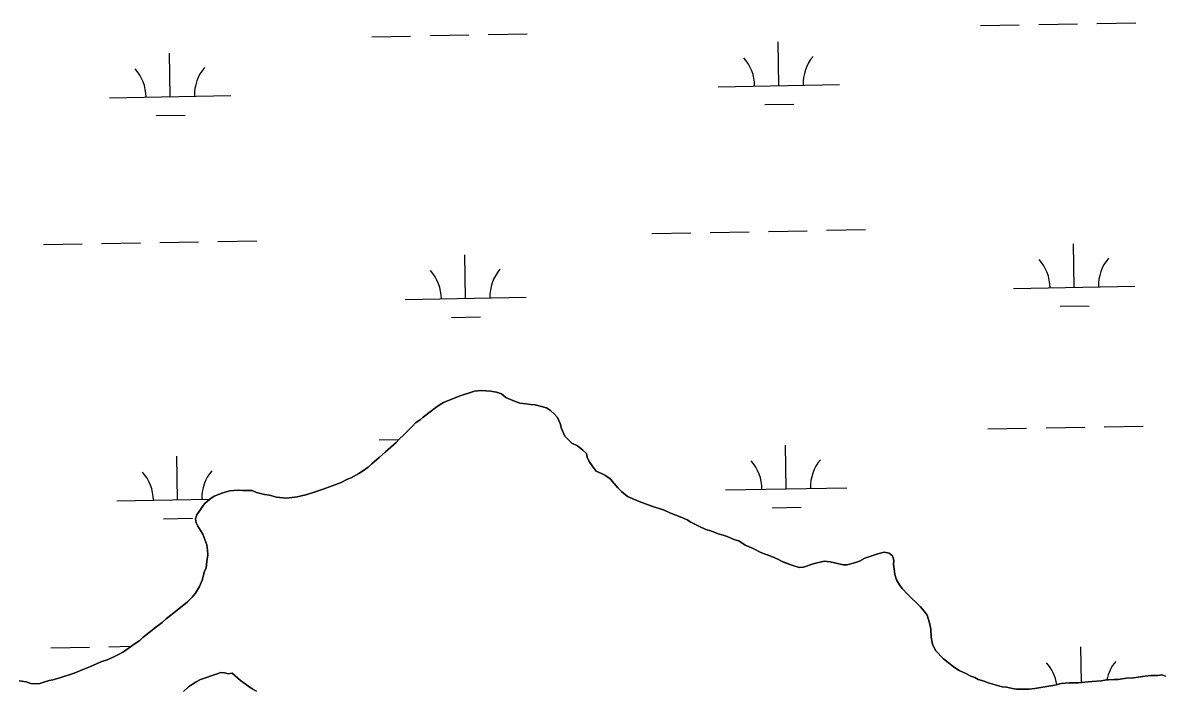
# Model space of a CAD drawing. Extents: x 3957609 to 3995875, y 234277 to 260273.
# Drawn here: x 3983800 to 3984742, y 240966 to 241516 of the extents above; entities that cross this region are included whole.
import ezdxf

# ---------------------------------------------------------------- set-up
doc = ezdxf.new("R2010")
doc.units = 0
doc.layers.add('V-TOPO-SHOR', color=7, linetype='Continuous')
doc.layers.add('V-WETL-SWMP', color=7, linetype='Continuous')

msp = doc.modelspace()

# ---------------------------------------------------------------- linework, layer by layer
at = {"layer": 'V-TOPO-SHOR'}
for points in [[(3984067.643, 241139.805), (3984070.654, 241141.019), (3984076.974, 241144.657), (3984079.98, 241146.473), (3984084.492, 241149.803), (3984087.498, 241152.525), (3984093.812, 241157.668), (3984098.92, 241162.507), (3984107.638, 241170.066), (3984110.344, 241173.089), (3984113.649, 241176.114), (3984121.161, 241183.671), (3984123.566, 241186.393), (3984127.475, 241188.816), (3984129.88, 241190.931), (3984135.594, 241195.47), (3984140.404, 241199.103), (3984144.013, 241201.523), (3984146.722, 241203.039), (3984159.668, 241208.503), (3984172.314, 241212.462), (3984177.737, 241213.08), (3984185.575, 241212.501), (3984190.4, 241211.612), (3984194.623, 241210.42), (3984198.25, 241207.416), (3984202.475, 241205.318), (3984209.719, 241202.627), (3984214.843, 241202.042), (3984218.464, 241201.45), (3984222.382, 241201.159), (3984231.733, 241198.775), (3984235.055, 241196.676), (3984238.379, 241193.671), (3984240.799, 241190.667), (3984242.923, 241185.85), (3984244.144, 241181.633), (3984246.876, 241175.311), (3984250.202, 241171.705), (3984252.618, 241169.603), (3984257.147, 241167.506), (3984261.679, 241163.904), (3984264.7, 241161.2), (3984265.312, 241158.188), (3984266.829, 241154.575), (3984269.252, 241150.966), (3984272.582, 241146.455), (3984277.108, 241144.661), (3984280.428, 241142.863), (3984284.356, 241139.86), (3984290.406, 241132.643), (3984293.431, 241129.639), (3984298.565, 241125.737), (3984304.302, 241123.042), (3984307.923, 241121.545), (3984318.482, 241117.66), (3984328.741, 241114.375), (3984333.269, 241112.278), (3984343.226, 241108.391), (3984347.754, 241106.293), (3984350.775, 241104.495), (3984357.718, 241100.899), (3984363.149, 241098.505), (3984367.073, 241097.311), (3984373.108, 241094.919), (3984377.331, 241093.725), (3984380.649, 241092.529), (3984386.988, 241089.836), (3984390.305, 241088.943), (3984395.442, 241085.34), (3984402.079, 241082.647), (3984408.42, 241079.35), (3984418.076, 241075.764), (3984422.301, 241073.968), (3984425.32, 241072.17), (3984428.339, 241070.972), (3984433.166, 241069.18), (3984440.105, 241067.091), (3984443.418, 241067.402), (3984451.549, 241070.138), (3984460.585, 241072.276), (3984465.41, 241071.688), (3984476.266, 241069.309), (3984479.584, 241069.319), (3984483.498, 241070.236), (3984486.508, 241071.15), (3984489.822, 241072.364), (3984494.035, 241074.789), (3984504.873, 241078.439), (3984509.995, 241079.659), (3984514.216, 241078.768), (3984516.935, 241076.667), (3984518.152, 241073.052), (3984517.861, 241069.436), (3984518.174, 241065.821), (3984518.791, 241061.301), (3984520.31, 241056.783), (3984522.733, 241052.873), (3984524.853, 241049.865), (3984529.086, 241045.357), (3984539.969, 241034.54)], [(3983796.879, 240973.509), (3983802.609, 240972.623), (3983806.531, 240971.429), (3983809.546, 240971.138), (3983813.765, 240971.451), (3983817.078, 240972.365), (3983821.594, 240973.886), (3983824.607, 240974.499), (3983830.329, 240976.022), (3983842.072, 240979.977), (3983850.201, 240983.317), (3983853.813, 240984.534), (3983864.95, 240989.39), (3983869.466, 240990.909), (3983873.681, 240992.732), (3983879.399, 240995.462), (3983883.01, 240997.582), (3983892.635, 241004.244), (3983896.244, 241006.965), (3983898.949, 241009.386), (3983909.173, 241017.556), (3983914.887, 241021.793), (3983918.192, 241024.816), (3983927.214, 241031.777), (3983935.631, 241038.734), (3983939.539, 241042.664), (3983942.242, 241045.988), (3983945.539, 241051.423), (3983947.634, 241056.554), (3983949.721, 241063.793), (3983950.917, 241066.81), (3983951.505, 241071.936), (3983952.394, 241077.365), (3983952.081, 241081.281), (3983951.464, 241085.801), (3983948.423, 241094.534), (3983944.183, 241101.151), (3983942.668, 241103.86), (3983942.357, 241107.174), (3983943.252, 241110.492), (3983945.953, 241114.117), (3983948.052, 241117.439), (3983949.852, 241119.855), (3983954.061, 241123.486), (3983957.672, 241125.907), (3983964.897, 241128.643), (3983970.619, 241130.167), (3983977.549, 241130.792), (3983980.865, 241130.499), (3983989.004, 241130.523), (3983992.627, 241129.028), (3983999.262, 241127.24), (3984003.182, 241126.649), (3984008.913, 241125.16), (3984017.356, 241124.281), (3984026.093, 241125.211), (3984033.323, 241127.042), (3984039.344, 241128.869), (3984047.474, 241131.607), (3984062.226, 241137.077), (3984067.643, 241139.805)], [(3984539.969, 241034.54), (3984542.994, 241030.931), (3984545.417, 241027.624), (3984547.545, 241021.299), (3984548.464, 241016.179), (3984548.788, 241009.548), (3984550.011, 241003.826), (3984552.435, 240998.71), (3984559.087, 240991.798), (3984563.017, 240988.495), (3984568.154, 240984.591), (3984571.777, 240982.191), (3984577.511, 240979.496), (3984581.435, 240977.396), (3984584.757, 240976.202), (3984587.473, 240974.703), (3984592.601, 240973.21), (3984595.921, 240972.016), (3984607.383, 240968.735), (3984611.002, 240968.445), (3984615.827, 240967.255), (3984619.145, 240966.661), (3984629.694, 240966.694), (3984634.214, 240967.31), (3984650.782, 240970.073), (3984655.902, 240971.293), (3984662.532, 240971.916), (3984670.369, 240971.941), (3984678.203, 240972.868), (3984681.519, 240972.879), (3984689.051, 240973.503), (3984692.064, 240974.116), (3984695.077, 240974.427), (3984699.596, 240974.742), (3984702.912, 240974.752), (3984709.843, 240975.676), (3984715.569, 240975.996), (3984725.209, 240977.532), (3984730.03, 240977.847), (3984735.758, 240977.865), (3984739.07, 240978.478), (3984742.088, 240977.282)], [(3983992.52, 240965.061), (3983988.897, 240966.859), (3983986.18, 240968.961), (3983979.233, 240973.761), (3983972.583, 240979.77), (3983969.267, 240979.459), (3983966.253, 240980.053), (3983963.236, 240980.344), (3983960.225, 240979.43), (3983946.377, 240974.566), (3983942.764, 240972.747), (3983939.756, 240970.929), (3983936.448, 240968.508), (3983932.24, 240964.877)]]:
    msp.add_lwpolyline(points, dxfattribs=at)
at = {"layer": 'V-WETL-SWMP'}
for p, q in [((3984589.458, 241514.038), (3984621.452, 241514.62)), ((3984637.45, 241514.911), (3984669.444, 241515.492)), ((3984685.442, 241515.783), (3984717.437, 241516.365)), ((3984087.633, 241504.913), (3984119.627, 241505.495)), ((3984135.625, 241505.786), (3984167.619, 241506.368)), ((3984183.617, 241506.659), (3984215.611, 241507.24)), ((3984423.265, 241464.579), (3984422.611, 241500.573)), ((3983921.44, 241455.454), (3983920.786, 241491.448)), ((3984373.274, 241463.67), (3984473.257, 241465.488)), ((3983871.449, 241454.545), (3983971.432, 241456.363)), ((3984411.548, 241448.932), (3984435.544, 241449.368)), ((3983909.723, 241439.807), (3983933.719, 241440.243)), ((3984414.606, 241344.33), (3984446.601, 241344.912)), ((3984462.598, 241345.203), (3984494.593, 241345.785)), ((3983864.789, 241334.333), (3983896.784, 241334.915)), ((3983912.781, 241335.205), (3983944.776, 241335.787)), ((3983960.773, 241336.078), (3983992.768, 241336.66)), ((3984318.622, 241342.585), (3984350.617, 241343.167)), ((3984366.614, 241343.458), (3984398.609, 241344.039)), ((3983816.797, 241333.46), (3983848.792, 241334.042)), ((3984666.803, 241298.166), (3984666.149, 241334.16)), ((3984164.978, 241289.041), (3984164.324, 241325.035)), ((3984616.811, 241297.257), (3984716.795, 241299.075)), ((3984114.986, 241288.132), (3984214.97, 241289.95)), ((3984655.086, 241282.519), (3984679.082, 241282.955)), ((3984153.261, 241273.394), (3984177.257, 241273.831)), ((3984172.314, 241212.461), (3984159.667, 241208.504)), ((3984177.737, 241213.08), (3984172.314, 241212.461)), ((3984185.576, 241212.501), (3984177.737, 241213.08)), ((3984190.401, 241211.611), (3984185.576, 241212.501)), ((3984146.723, 241203.039), (3984144.014, 241201.524)), ((3984159.667, 241208.504), (3984146.723, 241203.039)), ((3984194.624, 241210.419), (3984190.401, 241211.611)), ((3984198.25, 241207.416), (3984194.624, 241210.419)), ((3984202.476, 241205.318), (3984198.25, 241207.416)), ((3984209.718, 241202.628), (3984202.476, 241205.318)), ((3984135.593, 241195.47), (3984129.88, 241190.932)), ((3984140.405, 241199.102), (3984135.593, 241195.47)), ((3984144.014, 241201.524), (3984140.405, 241199.102)), ((3984214.844, 241202.041), (3984209.718, 241202.628)), ((3984218.463, 241201.449), (3984214.844, 241202.041)), ((3984222.382, 241201.159), (3984218.463, 241201.449)), ((3984231.733, 241198.776), (3984222.382, 241201.159)), ((3984235.055, 241196.676), (3984231.733, 241198.776)), ((3984238.379, 241193.672), (3984235.055, 241196.676)), ((3984240.8, 241190.666), (3984238.379, 241193.672)), ((3984123.565, 241186.392), (3984121.162, 241183.672)), ((3984127.476, 241188.815), (3984123.565, 241186.392)), ((3984129.88, 241190.932), (3984127.476, 241188.815)), ((3984242.924, 241185.85), (3984240.8, 241190.666)), ((3984244.143, 241181.634), (3984242.924, 241185.85)), ((3984113.649, 241176.114), (3984110.343, 241173.09)), ((3984121.162, 241183.672), (3984113.649, 241176.114)), ((3984246.875, 241175.312), (3984244.143, 241181.634)), ((3984250.201, 241171.705), (3984246.875, 241175.312)), ((3984595.506, 241181.418), (3984627.5, 241182)), ((3984643.498, 241182.291), (3984675.493, 241182.872)), ((3984691.49, 241183.163), (3984723.485, 241183.745)), ((3984093.681, 241172.293), (3984109.894, 241172.588)), ((3984107.639, 241170.067), (3984098.921, 241162.506)), ((3984110.343, 241173.09), (3984107.639, 241170.067)), ((3984252.619, 241169.603), (3984250.201, 241171.705)), ((3984257.146, 241167.507), (3984252.619, 241169.603)), ((3984261.678, 241163.904), (3984257.146, 241167.507)), ((3984429.313, 241131.958), (3984428.659, 241167.953)), ((3983927.488, 241122.834), (3983926.834, 241158.828)), ((3984093.812, 241157.668), (3984087.498, 241152.524)), ((3984098.921, 241162.506), (3984093.812, 241157.668)), ((3984264.7, 241161.2), (3984261.678, 241163.904)), ((3984265.312, 241158.188), (3984264.7, 241161.2)), ((3984266.83, 241154.576), (3984265.312, 241158.188)), ((3984084.492, 241149.803), (3984079.981, 241146.473)), ((3984087.498, 241152.524), (3984084.492, 241149.803)), ((3984269.253, 241150.966), (3984266.83, 241154.576)), ((3984272.582, 241146.455), (3984269.253, 241150.966)), ((3984062.227, 241137.076), (3984047.474, 241131.606)), ((3984067.644, 241139.805), (3984062.227, 241137.076)), ((3984070.654, 241141.02), (3984067.644, 241139.805)), ((3984076.973, 241144.656), (3984070.654, 241141.02)), ((3984079.981, 241146.473), (3984076.973, 241144.656)), ((3984277.108, 241144.66), (3984272.582, 241146.455)), ((3984280.429, 241142.862), (3984277.108, 241144.66)), ((3984284.357, 241139.86), (3984280.429, 241142.862)), ((3984290.407, 241132.644), (3984284.357, 241139.86)), ((3983964.897, 241128.643), (3983957.672, 241125.908)), ((3983970.619, 241130.167), (3983964.897, 241128.643)), ((3983977.55, 241130.791), (3983970.619, 241130.167)), ((3983980.866, 241130.499), (3983977.55, 241130.791)), ((3983989.004, 241130.524), (3983980.866, 241130.499)), ((3983992.626, 241129.028), (3983989.004, 241130.524)), ((3983999.262, 241127.24), (3983992.626, 241129.028)), ((3984039.344, 241128.868), (3984033.322, 241127.042)), ((3984047.474, 241131.606), (3984039.344, 241128.868)), ((3984293.43, 241129.639), (3984290.407, 241132.644)), ((3984298.566, 241125.737), (3984293.43, 241129.639)), ((3984379.322, 241131.049), (3984479.305, 241132.867)), ((3983877.497, 241121.925), (3983953.862, 241123.313)), ((3983949.853, 241119.856), (3983948.052, 241117.439)), ((3983954.062, 241123.486), (3983949.853, 241119.856)), ((3983957.672, 241125.908), (3983954.062, 241123.486)), ((3984003.182, 241126.649), (3983999.262, 241127.24)), ((3984008.913, 241125.159), (3984003.182, 241126.649)), ((3984017.356, 241124.281), (3984008.913, 241125.159)), ((3984026.094, 241125.211), (3984017.356, 241124.281)), ((3984033.322, 241127.042), (3984026.094, 241125.211)), ((3984304.301, 241123.041), (3984298.566, 241125.737)), ((3984307.922, 241121.545), (3984304.301, 241123.041)), ((3984318.483, 241117.659), (3984307.922, 241121.545)), ((3983943.251, 241110.492), (3983942.357, 241107.174)), ((3983945.952, 241114.117), (3983943.251, 241110.492)), ((3983948.052, 241117.439), (3983945.952, 241114.117)), ((3984328.741, 241114.375), (3984318.483, 241117.659)), ((3984333.269, 241112.278), (3984328.741, 241114.375)), ((3984343.227, 241108.39), (3984333.269, 241112.278)), ((3984417.596, 241116.312), (3984441.592, 241116.748)), ((3983915.771, 241107.187), (3983939.767, 241107.623)), ((3983942.357, 241107.174), (3983942.668, 241103.86)), ((3983942.668, 241103.86), (3983944.183, 241101.151)), ((3983944.183, 241101.151), (3983948.423, 241094.533)), ((3984347.755, 241106.294), (3984343.227, 241108.39)), ((3984350.774, 241104.495), (3984347.755, 241106.294)), ((3984357.717, 241100.899), (3984350.774, 241104.495)), ((3984363.15, 241098.504), (3984357.717, 241100.899)), ((3983948.423, 241094.533), (3983951.464, 241085.802)), ((3984367.072, 241097.311), (3984363.15, 241098.504)), ((3984373.108, 241094.918), (3984367.072, 241097.311)), ((3984377.331, 241093.725), (3984373.108, 241094.918)), ((3984380.65, 241092.529), (3984377.331, 241093.725)), ((3984386.988, 241089.836), (3984380.65, 241092.529)), ((3983951.464, 241085.802), (3983952.08, 241081.282)), ((3983952.08, 241081.282), (3983952.394, 241077.365)), ((3984390.306, 241088.942), (3984386.988, 241089.836)), ((3984395.441, 241085.34), (3984390.306, 241088.942)), ((3984402.08, 241082.648), (3984395.441, 241085.34)), ((3984408.42, 241079.351), (3984402.08, 241082.648)), ((3983951.506, 241071.937), (3983950.918, 241066.811)), ((3983952.394, 241077.365), (3983951.506, 241071.937)), ((3984418.076, 241075.764), (3984408.42, 241079.351)), ((3984422.301, 241073.968), (3984418.076, 241075.764)), ((3984425.32, 241072.169), (3984422.301, 241073.968)), ((3984433.166, 241069.179), (3984425.32, 241072.169)), ((3984460.585, 241072.276), (3984451.549, 241070.139)), ((3984465.409, 241071.688), (3984460.585, 241072.276)), ((3984476.267, 241069.309), (3984465.409, 241071.688)), ((3984486.509, 241071.149), (3984483.498, 241070.236)), ((3984489.821, 241072.365), (3984486.509, 241071.149)), ((3984494.034, 241074.789), (3984489.821, 241072.365)), ((3984504.873, 241078.439), (3984494.034, 241074.789)), ((3984509.994, 241079.66), (3984504.873, 241078.439)), ((3984514.216, 241078.768), (3984509.994, 241079.66)), ((3984516.935, 241076.667), (3984514.216, 241078.768)), ((3984518.152, 241073.053), (3984516.935, 241076.667)), ((3984517.861, 241069.436), (3984518.152, 241073.053)), ((3983949.722, 241063.793), (3983947.634, 241056.553)), ((3983950.918, 241066.811), (3983949.722, 241063.793)), ((3984440.105, 241067.09), (3984433.166, 241069.179)), ((3984443.419, 241067.401), (3984440.105, 241067.09)), ((3984451.549, 241070.139), (3984443.419, 241067.401)), ((3984479.583, 241069.319), (3984476.267, 241069.309)), ((3984483.498, 241070.236), (3984479.583, 241069.319)), ((3984518.174, 241065.82), (3984517.861, 241069.436)), ((3984518.79, 241061.3), (3984518.174, 241065.82)), ((3983947.634, 241056.553), (3983945.54, 241051.423)), ((3984520.311, 241056.784), (3984518.79, 241061.3)), ((3984522.734, 241052.873), (3984520.311, 241056.784)), ((3984524.853, 241049.865), (3984522.734, 241052.873)), ((3983942.241, 241045.988), (3983939.538, 241042.664)), ((3983945.54, 241051.423), (3983942.241, 241045.988)), ((3984529.086, 241045.357), (3984524.853, 241049.865)), ((3984539.97, 241034.539), (3984529.086, 241045.357)), ((3983935.632, 241038.734), (3983927.213, 241031.776)), ((3983939.538, 241042.664), (3983935.632, 241038.734)), ((3984542.995, 241030.932), (3984539.97, 241034.539)), ((3983918.192, 241024.816), (3983914.886, 241021.792)), ((3983927.213, 241031.776), (3983918.192, 241024.816)), ((3984545.416, 241027.623), (3984542.995, 241030.932)), ((3984547.545, 241021.3), (3984545.416, 241027.623)), ((3983909.172, 241017.555), (3983898.949, 241009.386)), ((3983914.886, 241021.792), (3983909.172, 241017.555)), ((3984548.465, 241016.179), (3984547.545, 241021.3)), ((3984548.787, 241009.549), (3984548.465, 241016.179)), ((3983896.244, 241006.966), (3983892.635, 241004.243)), ((3983898.949, 241009.386), (3983896.244, 241006.966)), ((3984550.01, 241003.826), (3984548.787, 241009.549)), ((3983822.845, 241000.84), (3983854.84, 241001.422)), ((3983870.837, 241001.713), (3983889.468, 241002.052)), ((3983883.01, 240997.582), (3983879.4, 240995.462)), ((3983892.635, 241004.243), (3983883.01, 240997.582)), ((3984552.436, 240998.709), (3984550.01, 241003.826)), ((3984559.088, 240991.797), (3984552.436, 240998.709)), ((3984672.73, 240972.22), (3984672.197, 241001.54)), ((3983864.95, 240989.39), (3983853.813, 240984.533)), ((3983869.467, 240990.91), (3983864.95, 240989.39)), ((3983873.681, 240992.732), (3983869.467, 240990.91)), ((3983879.4, 240995.462), (3983873.681, 240992.732)), ((3984563.017, 240988.494), (3984559.088, 240991.797)), ((3984568.153, 240984.591), (3984563.017, 240988.494)), ((3983842.072, 240979.977), (3983830.329, 240976.023)), ((3983850.2, 240983.317), (3983842.072, 240979.977)), ((3983853.813, 240984.533), (3983850.2, 240983.317)), ((3983946.376, 240974.566), (3983960.226, 240979.431)), ((3983960.226, 240979.431), (3983963.237, 240980.344)), ((3983963.237, 240980.344), (3983966.252, 240980.052)), ((3983966.252, 240980.052), (3983969.268, 240979.458)), ((3983969.268, 240979.458), (3983972.583, 240979.77)), ((3983972.583, 240979.77), (3983979.232, 240973.762)), ((3984571.777, 240982.191), (3984568.153, 240984.591)), ((3984577.512, 240979.495), (3984571.777, 240982.191)), ((3984581.436, 240977.397), (3984577.512, 240979.495)), ((3984584.756, 240976.202), (3984581.436, 240977.397)), ((3984725.208, 240977.532), (3984715.568, 240975.996)), ((3984730.03, 240977.848), (3984725.208, 240977.532)), ((3984735.757, 240977.866), (3984730.03, 240977.848)), ((3984739.07, 240978.478), (3984735.757, 240977.866)), ((3984742.088, 240977.282), (3984739.07, 240978.478)), ((3983802.61, 240972.623), (3983796.88, 240973.51)), ((3983806.531, 240971.429), (3983802.61, 240972.623)), ((3983809.546, 240971.137), (3983806.531, 240971.429)), ((3983813.765, 240971.451), (3983809.546, 240971.137)), ((3983817.078, 240972.365), (3983813.765, 240971.451)), ((3983821.594, 240973.886), (3983817.078, 240972.365)), ((3983824.607, 240974.498), (3983821.594, 240973.886)), ((3983830.329, 240976.023), (3983824.607, 240974.498)), ((3983932.239, 240964.878), (3983936.448, 240968.508)), ((3983936.448, 240968.508), (3983939.756, 240970.929)), ((3983939.756, 240970.929), (3983942.764, 240972.747)), ((3983942.764, 240972.747), (3983946.376, 240974.566)), ((3983979.232, 240973.762), (3983986.179, 240968.96)), ((3983986.179, 240968.96), (3983988.898, 240966.859)), ((3984587.473, 240974.703), (3984584.756, 240976.202)), ((3984592.601, 240973.211), (3984587.473, 240974.703)), ((3984595.92, 240972.016), (3984592.601, 240973.211)), ((3984607.384, 240968.735), (3984595.92, 240972.016)), ((3984611.002, 240968.445), (3984607.384, 240968.735)), ((3984615.828, 240967.254), (3984611.002, 240968.445)), ((3984650.783, 240970.072), (3984634.214, 240967.31)), ((3984655.903, 240971.294), (3984650.783, 240970.072)), ((3984662.532, 240971.917), (3984655.903, 240971.294)), ((3984670.369, 240971.94), (3984662.532, 240971.917)), ((3984678.203, 240972.868), (3984670.369, 240971.94)), ((3984681.518, 240972.878), (3984678.203, 240972.868)), ((3984689.051, 240973.504), (3984681.518, 240972.878)), ((3984692.064, 240974.116), (3984689.051, 240973.504)), ((3984695.077, 240974.427), (3984692.064, 240974.116)), ((3984699.597, 240974.742), (3984695.077, 240974.427)), ((3984702.912, 240974.752), (3984699.597, 240974.742)), ((3984709.842, 240975.677), (3984702.912, 240974.752)), ((3984715.568, 240975.996), (3984709.842, 240975.677)), ((3983988.898, 240966.859), (3983992.52, 240965.061)), ((3984619.145, 240966.661), (3984615.828, 240967.254)), ((3984629.694, 240966.693), (3984619.145, 240966.661)), ((3984634.214, 240967.31), (3984629.694, 240966.693))]:
    msp.add_line(p, q, dxfattribs=at)
for centre, start, end in [((3984368.023, 241464.049), 0.269879, 41.813537), ((3984478.491, 241466.058), 140.269876, 181.813534), ((3983866.198, 241454.924), 0.269879, 41.813537), ((3983976.666, 241456.933), 140.269876, 181.813534), ((3984611.561, 241297.636), 0.269879, 41.813537), ((3984722.028, 241299.645), 140.269876, 181.813534), ((3984109.736, 241288.511), 0.269879, 41.813537), ((3984220.203, 241290.52), 140.269876, 181.813534), ((3984484.539, 241133.438), 140.269876, 181.813534), ((3983982.714, 241124.313), 140.269876, 181.813534), ((3984374.071, 241131.429), 0.269879, 41.813537), ((3983872.246, 241122.304), 0.269879, 41.813537), ((3984617.609, 240965.016), 8.894201, 41.813537), ((3984728.076, 240967.025), 140.269876, 168.132675)]:
    msp.add_arc(centre, 35.246, start, end, dxfattribs=at)

doc.saveas('drawing.dxf')
